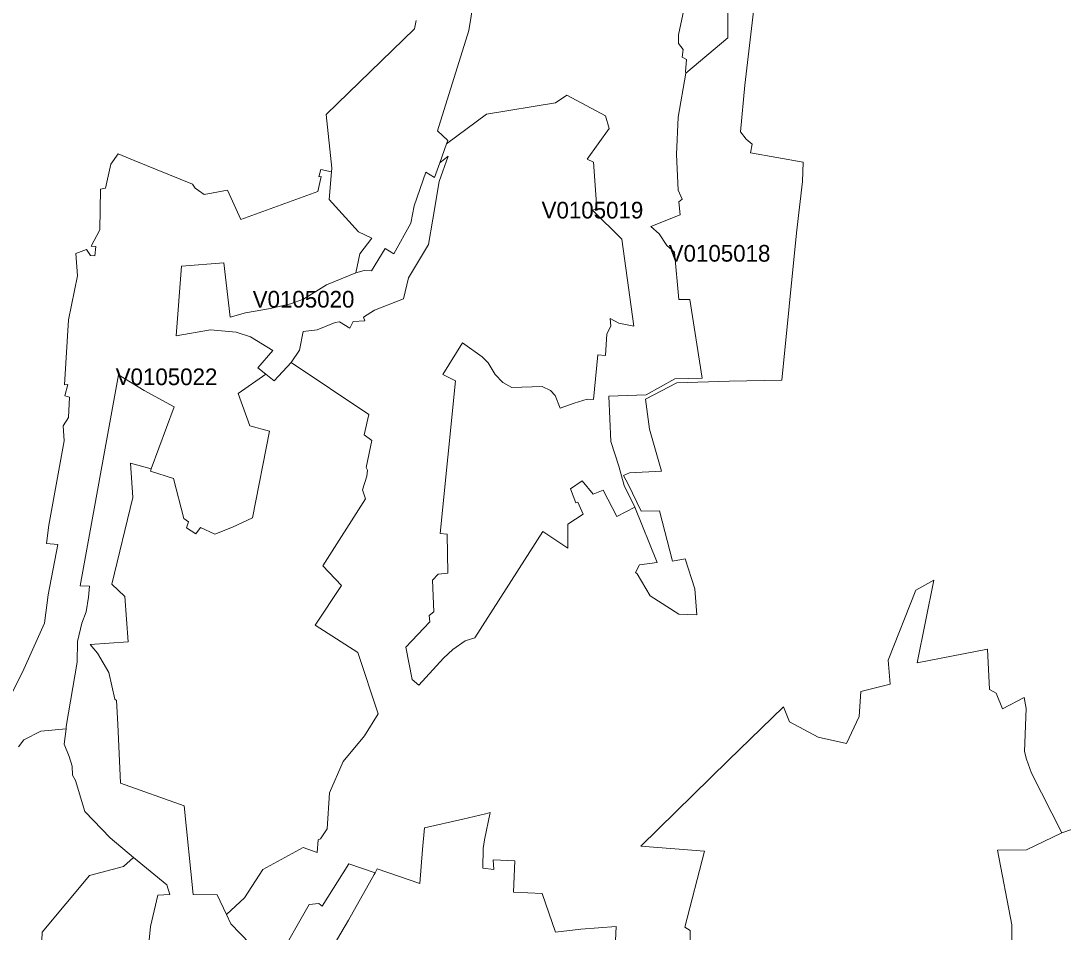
# Model space of a CAD drawing. Extents: x 369010 to 735936, y 6377141 to 6616555.
# Drawn here: x 566968 to 573220, y 6439989 to 6445455 of the extents above; entities that cross this region are included whole.
import ezdxf
from ezdxf.enums import TextEntityAlignment as Align

# ---------------------------------------------------------------- set-up
doc = ezdxf.new("R2010")
doc.units = 0
doc.header["$LTSCALE"] = 40
doc.layers.add('3', color=7, linetype='Continuous', lineweight=13)
doc.layers.add('4', color=7, linetype='Continuous')

msp = doc.modelspace()

# ---------------------------------------------------------------- linework, layer by layer
at = {"layer": '3'}
for points in [[(571416.63, 6445970.46), (571311.37, 6445069.29), (571284.89, 6444788.93), (571318.65, 6444744.57), (571353.9, 6444715.77), (571344.8, 6444663.64), (571660.42, 6444607.2), (571656.44, 6444491.02), (571620.37, 6444184.67), (571533.48, 6443300.22), (571218.19, 6443293.6), (570901.91, 6443284.16), (570715.72, 6443186.19), (570739.39, 6443006.78), (570810.72, 6442753.39), (570619.23, 6442744.29), (570582.65, 6442728.57), (570611.29, 6442675.11), (570688.25, 6442514.57), (570799.3, 6442516.89), (570877.09, 6442215.17), (570952.72, 6442228.25), (571011.31, 6442048.18), (571022.73, 6441892.28), (570914.66, 6441896.25), (570742.7, 6442007.14), (570664.58, 6442139.21), (570655.48, 6442146.99), (570678.98, 6442191.34), (570785.73, 6442207.06), (570651.17, 6442537.91), (570543.1, 6442481.8), (570461.01, 6442641.02), (570401.1, 6442616.36), (570334.73, 6442695.8), (570265.05, 6442647.97), (570296.33, 6442563.23), (570308.08, 6442567.2), (570340.69, 6442495.37), (570249.33, 6442436.62), (570248.17, 6442291.8), (570100.05, 6442391.6), (569691.58, 6441755.07), (569632.99, 6441735.38), (569558.85, 6441685.06), (569504.23, 6441632.93), (569356.1, 6441470.07), (569315.72, 6441505.33), (569276.83, 6441697.97), (569421.48, 6441850.73), (569417.51, 6441888.47), (569444.82, 6441910.65), (569438.19, 6442099.65), (569472.12, 6442136.23), (569529.39, 6442141.36), (569525.25, 6442376.71), (569483.54, 6442379.35), (569575.73, 6443295.75), (569499.27, 6443333.65), (569616.44, 6443524.14), (569734.45, 6443439.9), (569772.18, 6443403.49), (569813.89, 6443332.99), (569858.24, 6443285.98), (569913.03, 6443256.03), (570095.91, 6443261.66), (570145.39, 6443238.15), (570174.03, 6443208.03), (570203.98, 6443132.4), (570287.4, 6443162.52), (570365.51, 6443185.85), (570403.41, 6443184.7), (570428.57, 6443450.99), (570474.25, 6443448.34), (570482.69, 6443577.44), (570506.19, 6443623.12), (570502.22, 6443669.95), (570555.68, 6443642.65), (570645.55, 6443624.44), (570573.88, 6444146.27), (570396.79, 6444319.72)], [(571209.58, 6445970.29), (571209.58, 6445353.63), (570957.03, 6445140.46), (570911.68, 6444878.13), (570901.25, 6444654.04), (570910.19, 6444440.54), (570935.01, 6444385.76), (570915.32, 6444368.88), (570921.94, 6444291.92), (570746.01, 6444222.41), (570796.82, 6444176.89), (570843.82, 6444107.71), (570889.66, 6444067), (570915.81, 6443783.66), (570980.86, 6443783.66), (571054.34, 6443311.31), (570890.33, 6443308.82), (570718.37, 6443211.67), (570495.27, 6443204.56), (570507.19, 6442931.31), (570555.35, 6442783.85), (570586.63, 6442667.66), (570651.17, 6442537.91), (570785.73, 6442207.06), (570678.98, 6442191.34), (570655.48, 6442146.99), (570664.58, 6442139.21), (570742.7, 6442007.14), (570914.66, 6441896.25), (571022.73, 6441892.28), (571011.31, 6442048.18), (570952.72, 6442228.25), (570877.09, 6442215.17), (570799.3, 6442516.89), (570688.25, 6442514.57), (570611.29, 6442675.11), (570582.65, 6442728.57), (570619.23, 6442744.29), (570810.72, 6442753.39), (570739.39, 6443006.78), (570715.72, 6443186.19), (570901.91, 6443284.16), (571218.19, 6443293.6), (571533.48, 6443300.22), (571620.37, 6444184.67), (571656.44, 6444491.02), (571660.42, 6444607.2), (571344.8, 6444663.64), (571353.9, 6444715.77), (571318.65, 6444744.57), (571284.89, 6444788.93), (571311.37, 6445069.29), (571416.63, 6445970.46)], [(570964.47, 6445618.27), (570913.5, 6445370.67), (570913.5, 6445318.37), (570940.81, 6445283.12), (570934.35, 6445237.44), (570960.34, 6445224.37), (570954.38, 6445149.56), (570957.03, 6445140.46), (571209.58, 6445353.63), (571209.58, 6445970.29)], [(569338.56, 6445457.89), (569329.46, 6445407.08), (568798.85, 6444893.53), (568833.28, 6444572.45), (568831.29, 6444548.61), (568817.72, 6444384.43), (568993.15, 6444190.13), (569072.76, 6444150.91), (569002.26, 6444056.9), (568976.6, 6443944.36), (569028.24, 6443956.94), (569071.27, 6443955.61), (569153.36, 6444088.84), (569205.99, 6444056.74), (569306.95, 6444242.6), (569326.48, 6444345.71), (569396.98, 6444547.13), (569449.12, 6444515.84), (569480.73, 6444603.07), (569522.11, 6444716.93), (569529.88, 6444736.96), (569467.32, 6444795.71), (569654.84, 6445396.82), (569708.96, 6445730.31)], [(569708.96, 6445730.31), (569654.84, 6445396.82), (569467.32, 6444795.71), (569529.88, 6444736.96), (569522.11, 6444716.93), (569761.09, 6444895.35), (570174.52, 6444963.04), (570243.54, 6445008.72), (570475.08, 6444885.58), (570497.09, 6444808.62), (570365.84, 6444625.24), (570402.26, 6444608.36), (570422.78, 6444330.15), (570396.79, 6444319.72), (570573.88, 6444146.27), (570645.55, 6443624.44), (570555.68, 6443642.65), (570502.22, 6443669.95), (570506.19, 6443623.12), (570482.69, 6443577.44), (570474.25, 6443448.34), (570428.57, 6443450.99), (570403.41, 6443184.7), (570365.51, 6443185.85), (570287.4, 6443162.52), (570203.98, 6443132.4), (570174.03, 6443208.03), (570145.39, 6443238.15), (570095.91, 6443261.66), (569913.03, 6443256.03), (569858.24, 6443285.98), (569813.89, 6443332.99), (569772.18, 6443403.49), (569734.45, 6443439.9), (569616.44, 6443524.14), (569499.27, 6443333.65), (569575.73, 6443295.75), (569483.54, 6442379.35), (569525.25, 6442376.71), (569529.39, 6442141.36), (569472.12, 6442136.23), (569438.19, 6442099.65), (569444.82, 6441910.65), (569417.51, 6441888.47), (569421.48, 6441850.73), (569276.83, 6441697.97), (569315.72, 6441505.33), (569356.1, 6441470.07), (569504.23, 6441632.93), (569558.85, 6441685.06), (569632.99, 6441735.38), (569691.58, 6441755.07), (570100.05, 6442391.6), (570248.17, 6442291.8), (570249.33, 6442436.62), (570340.69, 6442495.37), (570308.08, 6442567.2), (570296.33, 6442563.23), (570265.05, 6442647.97), (570334.73, 6442695.8), (570401.1, 6442616.36), (570461.01, 6442641.02), (570543.1, 6442481.8), (570651.17, 6442537.91), (570586.63, 6442667.66), (570555.35, 6442783.85), (570507.19, 6442931.31), (570495.27, 6443204.56), (570718.37, 6443211.67), (570890.33, 6443308.82), (571054.34, 6443311.31), (570980.86, 6443783.66), (570915.81, 6443783.66), (570889.66, 6444067), (570843.82, 6444107.71), (570796.82, 6444176.89), (570746.01, 6444222.41), (570921.94, 6444291.92), (570915.32, 6444368.88), (570935.01, 6444385.76), (570910.19, 6444440.54), (570901.25, 6444654.04), (570911.68, 6444878.13), (570957.03, 6445140.46), (570954.38, 6445149.56), (570960.34, 6445224.37), (570934.35, 6445237.44), (570940.81, 6445283.12), (570913.5, 6445318.37), (570913.5, 6445370.67), (570964.47, 6445618.27)], [(566916.08, 6441426.05), (566977.32, 6441548.69), (567109.39, 6441841.8), (567132.89, 6442012.6), (567190.32, 6442313.48), (567122.63, 6442319.94), (567135.7, 6442429.5), (567228.05, 6442935.45), (567222.92, 6443025.48), (567254.2, 6443075.13), (567259.67, 6443197.61), (567232.19, 6443206.71), (567249.24, 6443274.56), (567229.71, 6443271.92), (567254.37, 6443662.51), (567308.32, 6443925.82), (567297.9, 6444058.89), (567362.94, 6444083.71), (567386.44, 6444047.14), (567412.59, 6444045.81), (567419.05, 6444101.92), (567390.41, 6444103.24), (567441.22, 6444201.06), (567446.52, 6444445.51), (567475.15, 6444450.64), (567508.91, 6444595.45), (567551.28, 6444657.02), (567647.77, 6444616.64), (567997.98, 6444475.63), (568014.86, 6444452.13), (568033.07, 6444437.73), (568066.99, 6444414.23), (568207.84, 6444439.55), (568288.6, 6444263.29), (568749.2, 6444431.11), (568770.06, 6444522.47), (568755.66, 6444519.82), (568767.41, 6444564.17), (568831.29, 6444548.61), (568833.28, 6444572.45), (568798.85, 6444893.53), (569329.46, 6445407.08), (569338.56, 6445457.89)], [(570396.79, 6444319.72), (570422.78, 6444330.15), (570402.26, 6444608.36), (570365.84, 6444625.24), (570497.09, 6444808.62), (570475.08, 6444885.58), (570243.54, 6445008.72), (570174.52, 6444963.04), (569761.09, 6444895.35), (569522.11, 6444716.93), (569480.73, 6444603.07), (569531.37, 6444643.94), (569478.08, 6444492.51), (569439.02, 6444265.11), (569414.2, 6444113.84), (569293.71, 6443914.73), (569263.75, 6443788.12), (569089.31, 6443718.94), (569023.61, 6443677.57), (569031.55, 6443656.71), (568961.21, 6443652.74), (568941.52, 6443611.03), (568879.12, 6443650.09), (568854.3, 6443646.29), (568746.22, 6443601.77), (568661.48, 6443592.66), (568639.47, 6443479.13), (568589.32, 6443406.64), (569055.22, 6443093.01), (569027.25, 6442972.52), (569072.76, 6442937.43), (569038.83, 6442776.07), (569046.61, 6442759.19), (569042.64, 6442723.93), (569017.98, 6442643), (569034.86, 6442588.22), (568780.15, 6442186.05), (568890.87, 6442068.7), (568733.98, 6441830.87), (568989.84, 6441666.69), (569110.99, 6441298.78), (569029.9, 6441167.2), (568900.8, 6441012.13), (568819.54, 6440824.28), (568805.14, 6440608.46), (568766.08, 6440548.38), (568751.85, 6440541.93), (568746.55, 6440466.29), (568661.82, 6440497.57), (568420.01, 6440364.84), (568309.13, 6440193.87), (568201.55, 6440094.41), (568227.2, 6440039.62), (568341.9, 6439920.96)], [(566953.98, 6441101.17), (566985.26, 6441142.87), (567088.2, 6441193.85), (567239.64, 6441209.41), (567241.13, 6441222.65), (567305.34, 6441608.11), (567307.99, 6441732.07), (567333.32, 6441841.96), (567359.3, 6441911.14), (567375.02, 6441998.53), (567380.15, 6442065.06), (567324.21, 6442066.39), (567553.93, 6443331), (567707.69, 6443238.49), (567886.93, 6443139.18), (567749.06, 6442768.95), (567746.41, 6442753.72), (567883.28, 6442710.69), (567946.01, 6442469.55), (567974.64, 6442450.02), (567961.57, 6442413.45), (568017.67, 6442378.2), (568045.81, 6442417.09), (568131.87, 6442375.38), (568238.62, 6442418.41), (568357.29, 6442474.52), (568459.57, 6442994.2), (568341.07, 6443026.81), (568270.9, 6443220.78), (568437.72, 6443335.64), (568389.73, 6443373.7), (568479.6, 6443477.97), (568345.37, 6443558.9), (568260.63, 6443587.2), (568105.56, 6443602.76), (567899.34, 6443564.86), (567931.45, 6443983.42), (568186.82, 6444003.11), (568224.72, 6443678.56), (568315.91, 6443703.39), (568465.69, 6443729.54), (568585.68, 6443756.84), (568663.97, 6443785.31), (568802, 6443871.37), (568976.6, 6443944.36), (569002.26, 6444056.9), (569072.76, 6444150.91), (568993.15, 6444190.13), (568817.72, 6444384.43), (568831.29, 6444548.61), (568767.41, 6444564.17), (568755.66, 6444519.82), (568770.06, 6444522.47), (568749.2, 6444431.11), (568288.6, 6444263.29), (568207.84, 6444439.55), (568066.99, 6444414.23), (568033.07, 6444437.73), (568014.86, 6444452.13), (567997.98, 6444475.63), (567647.77, 6444616.64), (567551.28, 6444657.02), (567508.91, 6444595.45), (567475.15, 6444450.64), (567446.52, 6444445.51), (567441.22, 6444201.06), (567390.41, 6444103.24), (567419.05, 6444101.92), (567412.59, 6444045.81), (567386.44, 6444047.14), (567362.94, 6444083.71), (567297.9, 6444058.89), (567308.32, 6443925.82), (567254.37, 6443662.51), (567229.71, 6443271.92), (567249.24, 6443274.56), (567232.19, 6443206.71), (567259.67, 6443197.61), (567254.2, 6443075.13), (567222.92, 6443025.48), (567228.05, 6442935.45), (567135.7, 6442429.5), (567122.63, 6442319.94), (567190.32, 6442313.48), (567132.89, 6442012.6), (567109.39, 6441841.8), (566977.32, 6441548.69), (566916.08, 6441426.05)], [(568341.9, 6439920.96), (568227.2, 6440039.62), (568201.55, 6440094.41), (568146.27, 6440212.91), (568001.79, 6440214.07), (567948.33, 6440747.15), (567565.35, 6440882.37), (567549.63, 6441237.05), (567541.85, 6441378.05), (567531.42, 6441387.16), (567495.84, 6441547.03), (567427.98, 6441661.73), (567383.79, 6441715.35), (567611.69, 6441730.91), (567591.17, 6442002.83), (567514.21, 6442075.98), (567640.82, 6442596.83), (567625.26, 6442801.55), (567749.06, 6442768.95), (567886.93, 6443139.18), (567707.69, 6443238.49), (567553.93, 6443331), (567324.21, 6442066.39), (567380.15, 6442065.06), (567375.02, 6441998.53), (567359.3, 6441911.14), (567333.32, 6441841.96), (567307.99, 6441732.07), (567305.34, 6441608.11), (567241.13, 6441222.65), (567239.64, 6441209.41), (567228.55, 6441115.9), (567258.51, 6441041.59), (567275.39, 6440984.16), (567278.04, 6440930.7), (567296.9, 6440899.58), (567352.84, 6440713.06), (567503.29, 6440554.67), (567643.14, 6440437.16), (567843.73, 6440271.83), (567861.27, 6440214.07), (567789.61, 6440210.26), (567746.91, 6440022.08), (567726.06, 6439818.51)], [(570985.49, 6439556.02), (570982.02, 6439999.24), (570950.74, 6440018.77), (571069.24, 6440473.74), (570687.09, 6440504.69), (571211.57, 6441018.91), (571541.92, 6441339.99), (571578.49, 6441251.11), (571750.78, 6441158.6), (571920.59, 6441121.52), (571995.89, 6441282.56), (572006.32, 6441432.67), (572182.75, 6441475.87), (572171.16, 6441619.52), (572335.51, 6442040.07), (572445.24, 6442099.65), (572344.11, 6441603.64), (572766.81, 6441686.06), (572778.56, 6441444.42), (572817.62, 6441422.24), (572855.36, 6441328.24), (572986.93, 6441397.42), (572998.68, 6441330.89), (572987.92, 6441073.03), (572999.18, 6441027.52), (573030.46, 6440942.61), (573212.68, 6440583.8), (573334.99, 6440626.17)], [(572911.46, 6439627.52), (572911.3, 6440032.84), (572826.89, 6440481.68), (573000.34, 6440482.02), (573212.68, 6440583.8), (573030.46, 6440942.61), (572999.18, 6441027.52), (572987.92, 6441073.03), (572998.68, 6441330.89), (572986.93, 6441397.42), (572855.36, 6441328.24), (572817.62, 6441422.24), (572778.56, 6441444.42), (572766.81, 6441686.06), (572344.11, 6441603.64), (572445.24, 6442099.65), (572335.51, 6442040.07), (572171.16, 6441619.52), (572182.75, 6441475.87), (572006.32, 6441432.67), (571995.89, 6441282.56), (571920.59, 6441121.52), (571750.78, 6441158.6), (571578.49, 6441251.11), (571541.92, 6441339.99), (571211.57, 6441018.91), (570687.09, 6440504.69), (571069.24, 6440473.74), (570950.74, 6440018.77), (570982.02, 6439999.24), (570985.49, 6439556.02)], [(567278.04, 6440930.7), (567275.39, 6440984.16), (567258.51, 6441041.59), (567228.55, 6441115.9), (567239.64, 6441209.41), (567088.2, 6441193.85), (566985.26, 6441142.87), (566953.98, 6441101.17)], [(567080.92, 6439592.27), (567095.49, 6439989.81), (567379.49, 6440327.77), (567584.55, 6440382.38), (567643.14, 6440437.16), (567503.29, 6440554.67), (567352.84, 6440713.06), (567296.9, 6440899.58), (567278.04, 6440930.7)], [(568502.93, 6439814.04), (568697.9, 6440154.81), (568756.48, 6440161.27), (568774.69, 6440145.71), (568935.39, 6440398.27), (569093.45, 6440344.65), (569105.7, 6440369.64), (569360.9, 6440281.76), (569376.46, 6440485.66), (569390.03, 6440615.58), (569618.59, 6440667.38), (569755.13, 6440699.32), (569783.11, 6440706.77), (569748.51, 6440543.09), (569741.07, 6440491.28), (569740.24, 6440372.95), (569805.28, 6440363.85), (569800.32, 6440422.27), (569930.57, 6440416.48), (569923.12, 6440229.13), (570095.91, 6440220.02), (570174.69, 6439988.98), (570327.28, 6440007.85), (570539.29, 6440021.91), (570527.87, 6439772)], [(573334.99, 6440626.17), (573212.68, 6440583.8), (573000.34, 6440482.02), (572826.89, 6440481.68), (572911.3, 6440032.84), (572911.46, 6439627.52)], [(567726.06, 6439818.51), (567746.91, 6440022.08), (567789.61, 6440210.26), (567861.27, 6440214.07), (567843.73, 6440271.83), (567643.14, 6440437.16), (567584.55, 6440382.38), (567379.49, 6440327.77), (567095.49, 6439989.81), (567080.92, 6439592.27)], [(568775.52, 6439792.53), (568933.9, 6440061.3), (569088.32, 6440334.39), (569093.45, 6440344.65), (568935.39, 6440398.27), (568774.69, 6440145.71), (568756.48, 6440161.27), (568697.9, 6440154.81), (568502.93, 6439814.04)]]:
    msp.add_lwpolyline(points, dxfattribs=at)
for points in [[(569480.73, 6444603.07), (569449.12, 6444515.84), (569396.98, 6444547.13), (569326.48, 6444345.71), (569306.95, 6444242.6), (569205.99, 6444056.74), (569153.36, 6444088.84), (569071.27, 6443955.61), (569028.24, 6443956.94), (568976.6, 6443944.36), (568802, 6443871.37), (568663.97, 6443785.31), (568585.68, 6443756.84), (568465.69, 6443729.54), (568315.91, 6443703.39), (568224.72, 6443678.56), (568186.82, 6444003.11), (567931.45, 6443983.42), (567899.34, 6443564.86), (568105.56, 6443602.76), (568260.63, 6443587.2), (568345.37, 6443558.9), (568479.6, 6443477.97), (568389.73, 6443373.7), (568437.72, 6443335.64), (568488.7, 6443295.42), (568589.32, 6443406.64), (568639.47, 6443479.13), (568661.48, 6443592.66), (568746.22, 6443601.77), (568854.3, 6443646.29), (568879.12, 6443650.09), (568941.52, 6443611.03), (568961.21, 6443652.74), (569031.55, 6443656.71), (569023.61, 6443677.57), (569089.31, 6443718.94), (569263.75, 6443788.12), (569293.71, 6443914.73), (569414.2, 6444113.84), (569439.02, 6444265.11), (569478.08, 6444492.51), (569531.37, 6444643.94)], [(568589.32, 6443406.64), (568488.7, 6443295.42), (568437.72, 6443335.64), (568270.9, 6443220.78), (568341.07, 6443026.81), (568459.57, 6442994.2), (568357.29, 6442474.52), (568238.62, 6442418.41), (568131.87, 6442375.38), (568045.81, 6442417.09), (568017.67, 6442378.2), (567961.57, 6442413.45), (567974.64, 6442450.02), (567946.01, 6442469.55), (567883.28, 6442710.69), (567746.41, 6442753.72), (567749.06, 6442768.95), (567625.26, 6442801.55), (567640.82, 6442596.83), (567514.21, 6442075.98), (567591.17, 6442002.83), (567611.69, 6441730.91), (567383.79, 6441715.35), (567427.98, 6441661.73), (567495.84, 6441547.03), (567531.42, 6441387.16), (567541.85, 6441378.05), (567549.63, 6441237.05), (567565.35, 6440882.37), (567948.33, 6440747.15), (568001.79, 6440214.07), (568146.27, 6440212.91), (568201.55, 6440094.41), (568309.13, 6440193.87), (568420.01, 6440364.84), (568661.82, 6440497.57), (568746.55, 6440466.29), (568751.85, 6440541.93), (568766.08, 6440548.38), (568805.14, 6440608.46), (568819.54, 6440824.28), (568900.8, 6441012.13), (569029.9, 6441167.2), (569110.99, 6441298.78), (568989.84, 6441666.69), (568733.98, 6441830.87), (568890.87, 6442068.7), (568780.15, 6442186.05), (569034.86, 6442588.22), (569017.98, 6442643), (569042.64, 6442723.93), (569046.61, 6442759.19), (569038.83, 6442776.07), (569072.76, 6442937.43), (569027.25, 6442972.52), (569055.22, 6443093.01)]]:
    msp.add_lwpolyline(points, close=True, dxfattribs=at)

# ---------------------------------------------------------------- texts
at = {"layer": '4'}
for s, p in [('V0105019', (570396.79, 6444269.72)), ('V0105018', (571159.06, 6444010.83)), ('V0105020', (568663.97, 6443735.31)), ('V0105022', (567842.13, 6443270.09))]:
    msp.add_text(s, height=100, dxfattribs=at).set_placement(p, align=Align.CENTER)

doc.saveas('drawing.dxf')
